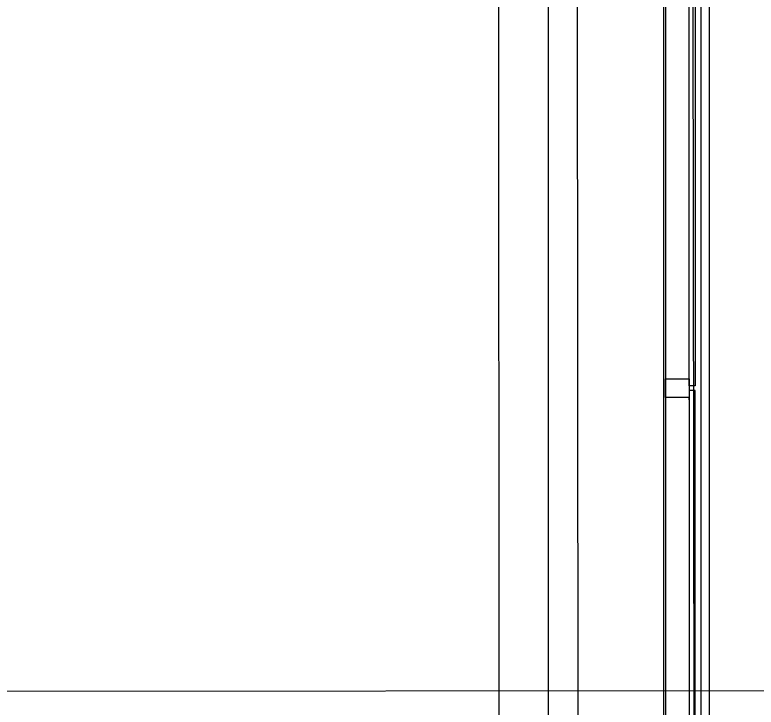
# Model space of a CAD drawing. Extents: x -264205 to -263659, y -1242401 to -1242060.
# Drawn here: x -263797.811 to -263794.658, y -1242117.799 to -1242114.854 of the extents above; entities that cross this region are included whole.
import ezdxf

# ---------------------------------------------------------------- set-up
doc = ezdxf.new("R2010")
doc.units = 0
for name, color, linetype in [('KFA_SO_10-1_PLACHTY', 7, 'Continuous'), ('KFA_SO_10-1_STRECHY', 7, 'Continuous'), ('KFA_SO_10-1_TRIBUNA_C_OBVOD', 7, 'Continuous'), ('OBRUBNIKY_KOMUNIKACIE_PROJEKT', 7, 'Continuous'), ('OSI_STAVBY_KFA', 7, 'Continuous'), ('SITUACIA_DSP_2D', 7, 'Continuous')]:
    doc.layers.add(name, color=color, linetype=linetype)

msp = doc.modelspace()

# ---------------------------------------------------------------- linework, layer by layer
at = {"layer": 'KFA_SO_10-1_PLACHTY'}
for p, q in [((-263794.861, -1242132.596), (-263794.852, -1242101.601)), ((-263794.907, -1242129.078), (-263794.942, -1242101.794))]:
    msp.add_line(p, q, dxfattribs=at)
msp.add_lwpolyline([(-263795.396, -1242226.823), (-263795.427, -1242195.892), (-263795.456, -1242167.905), (-263795.427, -1242160.909), (-263795.402, -1242132.887), (-263795.428, -1242101.98)], dxfattribs=at)
at = {"layer": 'KFA_SO_10-1_STRECHY'}
msp.add_line((-263795.734, -1242227.196), (-263795.754, -1242101.588), dxfattribs=at)
at = {"layer": 'KFA_SO_10-1_TRIBUNA_C_OBVOD'}
msp.add_lwpolyline([(-263795.284, -1242101.267), (-263795.051, -1242101.819), (-263795.059, -1242226.991), (-263795.286, -1242227.548)], dxfattribs=at)
at = {"layer": 'OBRUBNIKY_KOMUNIKACIE_PROJEKT'}
msp.add_line((-263794.8928, -1242101.3822), (-263794.8928, -1242227.3822), dxfattribs=at)
at = {"layer": 'OSI_STAVBY_KFA'}
msp.add_line((-263795.5428, -1242083.2372), (-263795.5428, -1242246.7072), dxfattribs=at)
at = {"layer": 'SITUACIA_DSP_2D'}
for p, q in [((-263794.8928, -1242101.3822), (-263794.8928, -1242227.3822)), ((-263795.0428, -1242101.7691), (-263795.0428, -1242226.9954)), ((-263794.9427, -1242116.4323), (-263794.9427, -1242114.3323)), ((-263794.9177, -1242114.3323), (-263794.9177, -1242116.4323)), ((-263795.0427, -1242116.4823), (-263795.0427, -1242116.4023)), ((-263795.0427, -1242116.4023), (-263794.9427, -1242116.4023)), ((-263794.9427, -1242116.4023), (-263794.9427, -1242116.4923)), ((-263794.9177, -1242116.4323), (-263794.9427, -1242116.4323)), ((-263794.9177, -1242116.4523), (-263794.9427, -1242116.4523)), ((-263794.9427, -1242116.4523), (-263794.9427, -1242118.5523)), ((-263794.9177, -1242118.5523), (-263794.9177, -1242116.4523)), ((-263794.9427, -1242116.4823), (-263795.0427, -1242116.4823)), ((-263794.9427, -1242116.4923), (-263794.9427, -1242116.4823)), ((-263800.6528, -1242117.7322), (-263792.2119, -1242117.7272))]:
    msp.add_line(p, q, dxfattribs=at)

doc.saveas('drawing.dxf')
